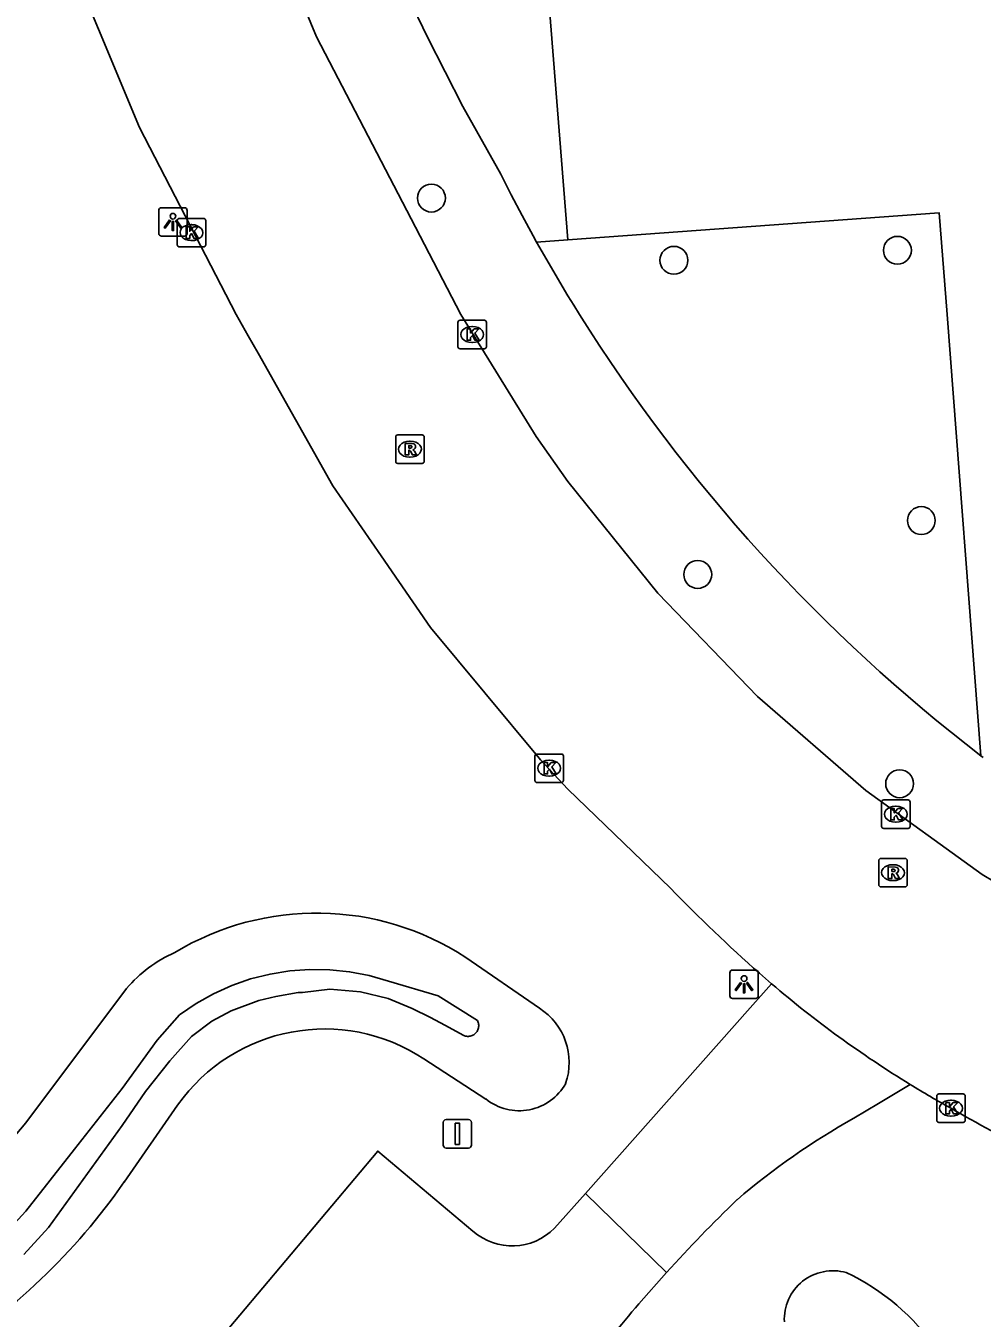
# Model space of a CAD drawing. Extents: x 157793 to 159380, y 380882 to 382313.
# Drawn here: x 157980.97 to 158014.54, y 381214.76 to 381260.13 of the extents above; entities that cross this region are included whole.
import ezdxf

# ---------------------------------------------------------------- set-up
doc = ezdxf.new("R2010")
doc.units = 0
for name, color, linetype in [('IMGEO_Afsluitpaal', 7, 'Continuous'), ('IMGEO_Boom', 7, 'Continuous'), ('IMGEO_Groenvoorziening', 7, 'Continuous'), ('IMGEO_Kolk', 7, 'Continuous'), ('IMGEO_Lichtpunt', 7, 'Continuous'), ('IMGEO_Rijbaan_lokaal_gesloten', 7, 'Continuous'), ('IMGEO_Rijbaan_lokaal_open', 7, 'Continuous'), ('IMGEO_Rioolput', 7, 'Continuous'), ('IMGEO_Voetpad_open', 7, 'Continuous'), ('IMGEO_Waterloop', 7, 'Continuous')]:
    doc.layers.add(name, color=color, linetype=linetype)

msp = doc.modelspace()

# ---------------------------------------------------------------- linework, layer by layer
at = {"layer": 'IMGEO_Afsluitpaal'}
for p, q in [((157995.623, 381220.836), (157995.623, 381221.636)), ((157995.623, 381221.636), (157995.623, 381220.836)), ((157995.723, 381221.736), (157996.513, 381221.736)), ((157996.513, 381221.736), (157995.723, 381221.736)), ((157996.613, 381221.636), (157996.613, 381220.836)), ((157996.613, 381220.836), (157996.613, 381221.636)), ((157996.513, 381220.736), (157995.723, 381220.736)), ((157995.723, 381220.736), (157996.513, 381220.736))]:
    msp.add_line(p, q, dxfattribs=at)
msp.add_lwpolyline([(157996.043, 381221.611), (157996.193, 381221.611), (157996.193, 381220.861), (157996.043, 381220.861), (157996.043, 381221.611)], dxfattribs=at)
for centre, start, end in [((157995.723, 381221.636), 90, 180), ((157995.723, 381221.636), 90, 180), ((157996.513, 381221.636), 0, 90), ((157996.513, 381221.636), 360, 90), ((157995.723, 381220.836), 180, 270), ((157995.723, 381220.836), 180, 270), ((157996.513, 381220.836), 270, 0), ((157996.513, 381220.836), 270, 0)]:
    msp.add_arc(centre, 0.1, start, end, dxfattribs=at)
at = {"layer": 'IMGEO_Boom'}
for centre in [(157995.209, 381254.083), (158011.563, 381252.251), (158003.717, 381251.901), (158012.402, 381242.765), (158004.556, 381240.87), (158011.639, 381233.524)]:
    msp.add_circle(centre, 0.489, dxfattribs=at)
at = {"layer": 'IMGEO_Groenvoorziening'}
for points in [[(158000, 381252.62), (158013.029, 381253.565), (158013.303, 381250), (158014.495, 381234.507)], [(157996.412, 381227.43), (157999, 381225.645)], [(157980.974, 381221.626), (157984.511, 381226.334)], [(157997.12, 381222.457), (157994.947, 381223.863)], [(157986.3, 381222.241), (157984.427, 381219.543)]]:
    msp.add_lwpolyline(points, dxfattribs=at)
for centre, radius, start, end in [((157991.173, 381219.381), 9.604, 56.9433, 121.1597), ((157988.01, 381223.417), 4.556, 113.3545, 140.1793), ((157997.784, 381223.74), 2.259, 340.8691, 57.4503), ((157991.458, 381218.605), 6.31, 56.4304, 144.8177), ((157998.29, 381223.914), 1.868, 231.2387, 330.7191), ((157964.943, 381234.618), 20.634, 294.7441, 320.9779), ((157966.134, 381232.251), 22.273, 302.0261, 325.2131), ((158009.299, 381214.721), 1.707, 74.0796, 182.9371), ((158006.458, 381209.283), 7.815, 33.9713, 64.9482)]:
    msp.add_arc(centre, radius, start, end, dxfattribs=at)
at = {"layer": 'IMGEO_Kolk'}
for p, q in [((157986.359, 381253.371), (157987.211, 381253.371)), ((157986.284, 381252.445), (157986.284, 381253.297)), ((157986.772, 381253.151), (157986.797, 381253.151)), ((157987.285, 381253.297), (157987.285, 381252.445)), ((157986.795, 381252.591), (157986.77, 381252.591)), ((157987.211, 381252.371), (157986.359, 381252.371)), ((157996.139, 381248.868), (157996.139, 381249.72)), ((157996.214, 381249.794), (157997.066, 381249.794)), ((157997.14, 381249.72), (157997.14, 381248.868)), ((157996.627, 381249.574), (157996.652, 381249.574)), ((157997.066, 381248.794), (157996.214, 381248.794)), ((157996.65, 381249.014), (157996.625, 381249.014)), ((157998.839, 381233.642), (157998.839, 381234.494)), ((157998.914, 381234.568), (157999.766, 381234.568)), ((157999.327, 381234.348), (157999.352, 381234.348)), ((157999.84, 381234.494), (157999.84, 381233.642)), ((157999.766, 381233.568), (157998.914, 381233.568)), ((157999.35, 381233.788), (157999.325, 381233.788)), ((158011.083, 381232.954), (158011.935, 381232.954)), ((158011.008, 381232.028), (158011.008, 381232.88)), ((158011.496, 381232.734), (158011.521, 381232.734)), ((158012.009, 381232.88), (158012.009, 381232.028)), ((158011.519, 381232.174), (158011.494, 381232.174)), ((158011.935, 381231.954), (158011.083, 381231.954)), ((158012.942, 381221.707), (158012.942, 381222.559)), ((158013.017, 381222.633), (158013.869, 381222.633)), ((158013.943, 381222.559), (158013.943, 381221.707)), ((158013.43, 381222.413), (158013.455, 381222.413)), ((158013.869, 381221.633), (158013.017, 381221.633)), ((158013.453, 381221.853), (158013.428, 381221.853))]:
    msp.add_line(p, q, dxfattribs=at)
for points in [[(157986.359, 381253.371), (157987.211, 381253.371)], [(157986.284, 381252.445), (157986.284, 381253.297)], [(157986.605, 381253.071), (157986.728, 381253.071), (157986.728, 381252.92), (157986.858, 381253.071), (157987.022, 381253.071), (157986.876, 381252.92), (157987.029, 381252.671), (157986.877, 381252.671), (157986.792, 381252.835), (157986.728, 381252.768), (157986.728, 381252.671), (157986.605, 381252.671), (157986.605, 381253.071)], [(157987.285, 381253.297), (157987.285, 381252.445)], [(157987.211, 381252.371), (157986.359, 381252.371)], [(157996.139, 381248.868), (157996.139, 381249.72)], [(157996.214, 381249.794), (157997.066, 381249.794)], [(157997.14, 381249.72), (157997.14, 381248.868)], [(157996.46, 381249.494), (157996.583, 381249.494), (157996.583, 381249.343), (157996.713, 381249.494), (157996.877, 381249.494), (157996.731, 381249.343), (157996.884, 381249.094), (157996.732, 381249.094), (157996.647, 381249.258), (157996.583, 381249.191), (157996.583, 381249.094), (157996.46, 381249.094), (157996.46, 381249.494)], [(157997.066, 381248.794), (157996.214, 381248.794)], [(157998.839, 381233.642), (157998.839, 381234.494)], [(157998.914, 381234.568), (157999.766, 381234.568)], [(157999.16, 381234.268), (157999.283, 381234.268), (157999.283, 381234.117), (157999.413, 381234.268), (157999.577, 381234.268), (157999.431, 381234.117), (157999.584, 381233.868), (157999.432, 381233.868), (157999.347, 381234.032), (157999.283, 381233.965), (157999.283, 381233.868), (157999.16, 381233.868), (157999.16, 381234.268)], [(157999.84, 381234.494), (157999.84, 381233.642)], [(157999.766, 381233.568), (157998.914, 381233.568)], [(158011.083, 381232.954), (158011.935, 381232.954)], [(158011.008, 381232.028), (158011.008, 381232.88)], [(158011.329, 381232.654), (158011.452, 381232.654), (158011.452, 381232.503), (158011.582, 381232.654), (158011.746, 381232.654), (158011.6, 381232.503), (158011.753, 381232.254), (158011.601, 381232.254), (158011.516, 381232.418), (158011.452, 381232.351), (158011.452, 381232.254), (158011.329, 381232.254), (158011.329, 381232.654)], [(158012.009, 381232.88), (158012.009, 381232.028)], [(158011.935, 381231.954), (158011.083, 381231.954)], [(158012.942, 381221.707), (158012.942, 381222.559)], [(158013.017, 381222.633), (158013.869, 381222.633)], [(158013.943, 381222.559), (158013.943, 381221.707)], [(158013.263, 381222.333), (158013.386, 381222.333), (158013.386, 381222.182), (158013.516, 381222.333), (158013.68, 381222.333), (158013.534, 381222.182), (158013.687, 381221.933), (158013.535, 381221.933), (158013.45, 381222.097), (158013.386, 381222.03), (158013.386, 381221.933), (158013.263, 381221.933), (158013.263, 381222.333)], [(158013.869, 381221.633), (158013.017, 381221.633)]]:
    msp.add_lwpolyline(points, dxfattribs=at)
for centre, start, end in [((157986.361, 381253.295), 91.552, 178.448), ((157986.361, 381253.295), 91.552, 178.448), ((157987.209, 381253.295), 1.552, 88.448), ((157987.209, 381253.295), 1.552, 88.448), ((157986.361, 381252.447), 181.552, 268.448), ((157986.361, 381252.447), 181.552, 268.448), ((157987.209, 381252.447), 271.552, 358.448), ((157987.209, 381252.447), 271.552, 358.448), ((157996.216, 381249.718), 91.552, 178.448), ((157996.216, 381249.718), 91.552, 178.448), ((157997.064, 381249.718), 1.552, 88.448), ((157997.064, 381249.718), 1.552, 88.448), ((157996.216, 381248.87), 181.552, 268.448), ((157996.216, 381248.87), 181.552, 268.448), ((157997.064, 381248.87), 271.552, 358.448), ((157997.064, 381248.87), 271.552, 358.448), ((157998.916, 381234.492), 91.552, 178.448), ((157998.916, 381234.492), 91.552, 178.448), ((157999.764, 381234.492), 1.552, 88.448), ((157999.764, 381234.492), 1.552, 88.448), ((157998.916, 381233.644), 181.552, 268.448), ((157998.916, 381233.644), 181.552, 268.448), ((157999.764, 381233.644), 271.552, 358.448), ((157999.764, 381233.644), 271.552, 358.448), ((158011.085, 381232.878), 91.552, 178.448), ((158011.085, 381232.878), 91.552, 178.448), ((158011.933, 381232.878), 1.552, 88.448), ((158011.933, 381232.878), 1.552, 88.448), ((158011.085, 381232.03), 181.552, 268.448), ((158011.085, 381232.03), 181.552, 268.448), ((158011.933, 381232.03), 271.552, 358.448), ((158011.933, 381232.03), 271.552, 358.448), ((158013.019, 381222.557), 91.552, 178.448), ((158013.019, 381222.557), 91.552, 178.448), ((158013.867, 381222.557), 1.552, 88.448), ((158013.867, 381222.557), 1.552, 88.448), ((158013.019, 381221.709), 181.552, 268.448), ((158013.019, 381221.709), 181.552, 268.448), ((158013.867, 381221.709), 271.552, 358.448), ((158013.867, 381221.709), 271.552, 358.448)]:
    msp.add_arc(centre, 0.0765, start, end, dxfattribs=at)
for centre, major_axis, ratio, start_param, end_param in [((157986.771, 381252.871), (-0.387, 0.002), 0.722429, 4.712389, 7.853982), ((157986.796, 381252.871), (-0.39, 0.002), 0.717154, 1.570796, 4.712389), ((157996.626, 381249.294), (-0.387, 0.002), 0.722429, 4.712389, 7.853982), ((157996.651, 381249.294), (-0.39, 0.002), 0.717154, 1.570796, 4.712389), ((157999.326, 381234.068), (-0.387, 0.002), 0.722429, 4.712389, 7.853982), ((157999.351, 381234.068), (-0.39, 0.002), 0.717154, 1.570796, 4.712389), ((158011.495, 381232.454), (-0.387, 0.002), 0.722429, 4.712389, 7.853982), ((158011.52, 381232.454), (-0.39, 0.002), 0.717154, 1.570796, 4.712389), ((158013.429, 381222.133), (-0.387, 0.002), 0.722429, 4.712389, 7.853982), ((158013.454, 381222.133), (-0.39, 0.002), 0.717154, 1.570796, 4.712389)]:
    msp.add_ellipse(centre, major_axis=major_axis, ratio=ratio, start_param=start_param, end_param=end_param, dxfattribs=at)
at = {"layer": 'IMGEO_Lichtpunt'}
for p, q in [((157985.638, 381253.651), (157985.638, 381252.844)), ((157985.638, 381253.651), (157985.638, 381252.844)), ((157986.54, 381253.746), (157985.732, 381253.746)), ((157986.54, 381253.746), (157985.732, 381253.746)), ((157986.634, 381252.844), (157986.634, 381253.651)), ((157986.634, 381252.844), (157986.634, 381253.651)), ((157985.732, 381252.75), (157986.54, 381252.75)), ((157985.732, 381252.75), (157986.54, 381252.75)), ((158005.682, 381226.887), (158005.682, 381226.08)), ((158005.682, 381226.887), (158005.682, 381226.08)), ((158006.584, 381226.982), (158005.776, 381226.982)), ((158006.584, 381226.982), (158005.776, 381226.982)), ((158006.678, 381226.08), (158006.678, 381226.887)), ((158006.678, 381226.08), (158006.678, 381226.887)), ((158005.776, 381225.986), (158006.584, 381225.986)), ((158005.776, 381225.986), (158006.584, 381225.986))]:
    msp.add_line(p, q, dxfattribs=at)
for points in [[(157986.012, 381253.315), (157986.051, 381253.287), (157985.863, 381253.025), (157985.825, 381253.052), (157986.012, 381253.315)], [(157986.224, 381253.287), (157986.262, 381253.314), (157986.449, 381253.052), (157986.41, 381253.024), (157986.224, 381253.287)], [(157986.114, 381253.267), (157986.161, 381253.267), (157986.161, 381252.945), (157986.114, 381252.945), (157986.114, 381253.267)], [(158006.056, 381226.551), (158006.095, 381226.523), (158005.907, 381226.261), (158005.869, 381226.288), (158006.056, 381226.551)], [(158006.268, 381226.523), (158006.306, 381226.55), (158006.493, 381226.288), (158006.454, 381226.26), (158006.268, 381226.523)], [(158006.158, 381226.503), (158006.205, 381226.503), (158006.205, 381226.181), (158006.158, 381226.181), (158006.158, 381226.503)]]:
    msp.add_lwpolyline(points, dxfattribs=at)
for centre in [(157986.137, 381253.449), (158006.181, 381226.685)]:
    msp.add_circle(centre, 0.0994, dxfattribs=at)
for centre, start, end in [((157985.732, 381253.651), 90, 180), ((157985.732, 381253.651), 90, 180), ((157986.54, 381253.651), 0, 90), ((157986.54, 381253.651), 0, 90), ((157985.732, 381252.844), 180, 270), ((157985.732, 381252.844), 180, 270), ((157986.54, 381252.844), 270, 0), ((157986.54, 381252.844), 270, 360), ((158005.776, 381226.887), 90, 180), ((158005.776, 381226.887), 90, 180), ((158006.584, 381226.887), 0, 90), ((158006.584, 381226.887), 0, 90), ((158005.776, 381226.08), 180, 270), ((158005.776, 381226.08), 180, 270), ((158006.584, 381226.08), 270, 0), ((158006.584, 381226.08), 270, 360)]:
    msp.add_arc(centre, 0.0946, start, end, dxfattribs=at)
at = {"layer": 'IMGEO_Rijbaan_lokaal_gesloten'}
for points in [[(158003.601, 381229.855), (158000, 381233.329), (157999.666, 381233.688), (157999.037, 381234.366), (157998.989, 381234.424), (157995.179, 381239.013), (157993.449, 381241.522), (157991.751, 381243.985), (157989.122, 381248.641), (157988.781, 381249.244), (157988.35, 381250), (157984.96, 381256.564), (157983.52, 381260.019), (157981.52, 381264.816), (157978.831, 381273.341), (157977.88, 381277.205), (157976.316, 381285.975), (157975.541, 381294.851), (157975.027, 381302.343), (157974.543, 381308.352)], [(157988.013, 381267.372), (157991.177, 381259.749), (157994.652, 381253.058), (157996.236, 381250), (157998.883, 381245.715), (158000, 381244.134), (158003.156, 381240.209), (158006.649, 381236.582), (158010.453, 381233.282), (158014.537, 381230.334), (158018.867, 381227.764), (158023.307, 381225.639)], [(158007.147, 381226.5), (158006.718, 381226.872)]]:
    msp.add_lwpolyline(points, dxfattribs=at)
for centre, radius, start, end in [((158046.21, 381271.258), 59.412, 224.17761, 228.33925), ((158032.111, 381255.761), 38.463, 229.5311, 238.4913), ((158032.157, 381255.881), 38.59, 238.5261, 240.9908), ((158042.916, 381272.945), 58.741, 239.8846, 246.12824)]:
    msp.add_arc(centre, radius, start, end, dxfattribs=at)
at = {"layer": 'IMGEO_Rijbaan_lokaal_open'}
for points in [[(158000.611, 381219.139), (158006.398, 381225.653), (158007.147, 381226.5)], [(158012.009, 381222.969), (158010.894, 381222.299), (158010.031, 381221.781)], [(157989.173, 381207.74), (157987.154, 381209.425), (157988.791, 381211.325), (157986.867, 381212.955), (157993.324, 381220.627), (157996.665, 381217.817)], [(157999.529, 381217.921), (158000.611, 381219.139)], [(158000.611, 381219.139), (158003.459, 381216.367)], [(158003.459, 381216.367), (158002.487, 381215.27)]]:
    msp.add_lwpolyline(points, dxfattribs=at)
for centre, radius, start, end in [((158022.176, 381200.022), 24.919, 119.169, 130.6684), ((158043.593, 381179.937), 54.203, 134.0058, 137.7696), ((157998.042, 381219.391), 2.091, 228.8196, 315.3397), ((158315.939, 380953.187), 408.582, 140.10041, 140.9443)]:
    msp.add_arc(centre, radius, start, end, dxfattribs=at)
at = {"layer": 'IMGEO_Rioolput'}
for p, q in [((157993.953, 381244.844), (157993.953, 381245.696)), ((157994.028, 381245.77), (157994.88, 381245.77)), ((157994.954, 381245.696), (157994.954, 381244.844)), ((157994.441, 381245.55), (157994.466, 381245.55)), ((157994.88, 381244.77), (157994.028, 381244.77)), ((157994.464, 381244.99), (157994.439, 381244.99)), ((158010.906, 381229.977), (158010.906, 381230.829)), ((158010.981, 381230.903), (158011.833, 381230.903)), ((158011.394, 381230.683), (158011.419, 381230.683)), ((158011.907, 381230.829), (158011.907, 381229.977)), ((158011.833, 381229.903), (158010.981, 381229.903)), ((158011.417, 381230.123), (158011.392, 381230.123))]:
    msp.add_line(p, q, dxfattribs=at)
for points in [[(157993.953, 381244.844), (157993.953, 381245.696)], [(157994.028, 381245.77), (157994.88, 381245.77)], [(157994.954, 381245.696), (157994.954, 381244.844)], [(157994.542, 381245.468), (157994.29, 381245.47), (157994.29, 381245.07)], [(157994.29, 381245.07), (157994.414, 381245.07), (157994.414, 381245.232), (157994.425, 381245.232)], [(157994.468, 381245.389), (157994.414, 381245.389), (157994.414, 381245.308)], [(157994.414, 381245.308), (157994.466, 381245.308)], [(157994.472, 381245.203), (157994.543, 381245.07), (157994.683, 381245.07), (157994.618, 381245.196)], [(157994.88, 381244.77), (157994.028, 381244.77)], [(158010.906, 381229.977), (158010.906, 381230.829)], [(158010.981, 381230.903), (158011.833, 381230.903)], [(158011.907, 381230.829), (158011.907, 381229.977)], [(158011.495, 381230.601), (158011.243, 381230.603), (158011.243, 381230.203)], [(158011.243, 381230.203), (158011.367, 381230.203), (158011.367, 381230.365), (158011.378, 381230.365)], [(158011.421, 381230.522), (158011.367, 381230.522), (158011.367, 381230.441)], [(158011.367, 381230.441), (158011.419, 381230.441)], [(158011.425, 381230.336), (158011.496, 381230.203), (158011.636, 381230.203), (158011.571, 381230.329)], [(158011.833, 381229.903), (158010.981, 381229.903)]]:
    msp.add_lwpolyline(points, dxfattribs=at)
for centre, radius, start, end in [((157994.03, 381245.694), 0.0765, 91.552, 178.448), ((157994.03, 381245.694), 0.0765, 91.552, 178.448), ((157994.878, 381245.694), 0.0765, 1.552, 88.448), ((157994.878, 381245.694), 0.0765, 1.552, 88.448), ((157994.424, 381245.179), 0.0533, 26.0293, 88.6989), ((157994.45, 381245.497), 0.19, 274.7715, 282.9687), ((157994.474, 381245.293), 0.0964, 77.0061, 93.1865), ((157994.488, 381245.35), 0.0378, 276.6634, 79.6772), ((157994.541, 381245.358), 0.109, 350.3612, 89.416), ((157994.539, 381245.358), 0.112, 277.5842, 350.9817), ((157994.523, 381245.143), 0.108, 29.5134, 73.7905), ((157994.03, 381244.846), 0.0765, 181.552, 268.448), ((157994.03, 381244.846), 0.0765, 181.552, 268.448), ((157994.878, 381244.846), 0.0765, 271.552, 358.448), ((157994.878, 381244.846), 0.0765, 271.552, 358.448), ((158010.983, 381230.827), 0.0765, 91.552, 178.448), ((158010.983, 381230.827), 0.0765, 91.552, 178.448), ((158011.831, 381230.827), 0.0765, 1.552, 88.448), ((158011.831, 381230.827), 0.0765, 1.552, 88.448), ((158011.377, 381230.312), 0.0533, 26.0293, 88.6989), ((158011.403, 381230.63), 0.19, 274.7715, 282.9687), ((158011.427, 381230.426), 0.0964, 77.0061, 93.1865), ((158011.441, 381230.483), 0.0378, 276.6634, 79.6772), ((158011.494, 381230.491), 0.109, 350.3612, 89.416), ((158011.492, 381230.491), 0.112, 277.5842, 350.9817), ((158011.476, 381230.276), 0.108, 29.5134, 73.7905), ((158010.983, 381229.979), 0.0765, 181.552, 268.448), ((158010.983, 381229.979), 0.0765, 181.552, 268.448), ((158011.831, 381229.979), 0.0765, 271.552, 358.448), ((158011.831, 381229.979), 0.0765, 271.552, 358.448)]:
    msp.add_arc(centre, radius, start, end, dxfattribs=at)
for centre, major_axis, ratio, start_param, end_param in [((157994.44, 381245.27), (-0.387, 0.002), 0.722429, 4.712389, 7.853982), ((157994.465, 381245.27), (-0.39, 0.002), 0.717154, 1.570796, 4.712389), ((158011.393, 381230.403), (-0.387, 0.002), 0.722429, 4.712389, 7.853982), ((158011.418, 381230.403), (-0.39, 0.002), 0.717154, 1.570796, 4.712389)]:
    msp.add_ellipse(centre, major_axis=major_axis, ratio=ratio, start_param=start_param, end_param=end_param, dxfattribs=at)
at = {"layer": 'IMGEO_Voetpad_open'}
for points in [[(157997.859, 381279.57), (158000, 381252.62)], [(157998.899, 381252.54), (157998.776, 381252.762), (157998.387, 381253.475), (157998.009, 381254.194), (157997.64, 381254.918), (157996.314, 381257.303), (157995.065, 381259.729), (157993.893, 381262.194), (157992.8, 381264.695), (157991.786, 381267.229), (157991.275, 381268.677), (157988.013, 381267.372)], [(157998.899, 381252.54), (158000, 381252.62)], [(158000.404, 381250), (158000.201, 381250.326), (158000, 381250.654), (157998.899, 381252.54)], [(158014.495, 381234.507), (158014.577, 381234.444)]]:
    msp.add_lwpolyline(points, dxfattribs=at)
msp.add_arc((158050.441, 381281.355), 59.049, 212.07242, 232.50109, dxfattribs=at)
at = {"layer": 'IMGEO_Waterloop'}
msp.add_lwpolyline([(157979.411, 381216.821), (157980.979, 381218.521), (157982.687, 381220.7), (157984.358, 381222.828), (157985.577, 381224.519), (157986.368, 381225.409), (157986.947, 381225.806), (157987.56, 381226.149), (157988.2, 381226.438), (157988.863, 381226.67), (157989.544, 381226.842), (157990.237, 381226.954), (157990.938, 381227.005), (157991.64, 381226.994), (157992.338, 381226.922), (157993.028, 381226.789), (157993.703, 381226.596), (157995.439, 381226.08), (157996.823, 381225.209), (157996.837, 381225.179), (157996.849, 381225.148), (157996.858, 381225.116), (157996.864, 381225.084), (157996.868, 381225.051), (157996.868, 381225.018), (157996.865, 381224.985), (157996.86, 381224.952), (157996.851, 381224.92), (157996.84, 381224.888), (157996.826, 381224.858), (157996.81, 381224.83), (157996.791, 381224.802), (157996.769, 381224.777), (157996.746, 381224.753), (157996.72, 381224.732), (157996.693, 381224.713), (157996.664, 381224.697), (157996.634, 381224.683), (157996.603, 381224.672), (157996.571, 381224.664), (157996.538, 381224.658), (157996.505, 381224.656), (157996.472, 381224.656), (157996.439, 381224.66), (157996.406, 381224.666), (157996.374, 381224.675), (157996.343, 381224.687), (157995.679, 381225.054), (157995.181, 381225.321), (157994.533, 381225.634), (157993.691, 381225.987), (157992.716, 381226.218), (157991.646, 381226.312), (157990.678, 381226.191), (157990.527, 381226.194), (157989.742, 381226.054), (157989.15, 381225.917), (157988.177, 381225.553), (157987.496, 381225.184), (157986.782, 381224.65), (157986.026, 381223.797), (157985.176, 381222.718), (157984.352, 381221.524), (157981.769, 381217.947), (157980.898, 381216.997)], dxfattribs=at)

doc.saveas('drawing.dxf')
